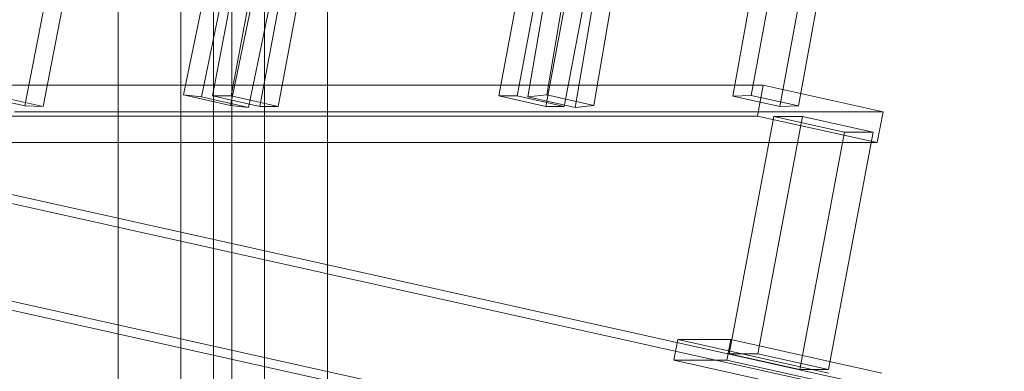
# Model space of a CAD drawing. Header units: millimetres. Extents: x -4738 to 65662, y -68080 to 6847.
# Tile 848 of 1056: x 21527 to 21904, y 1686 to 1820. Entities that reach past the tile are written whole.
import ezdxf

# ---------------------------------------------------------------- set-up
doc = ezdxf.new("R2010")
doc.units = ezdxf.units.MM
for name, color, linetype, lineweight in [('COTAS_P', 1, 'Continuous', 0), ('lateral_C02', 7, 'Continuous', 0), ('lateral_C10', 7, 'Continuous', 0)]:
    doc.layers.add(name, color=color, linetype=linetype, lineweight=lineweight)
doc.dimstyles.new('R19_100', dxfattribs={"dimtxt": 250, "dimasz": 150, "dimexe": 150, "dimexo": 80, "dimgap": 100, "dimtad": 1, "dimtih": 1, "dimtoh": 1, "dimdsep": 46, "dimcen": 0.09, "dimadec": 0, "dimazin": 0, "dimtfac": 1, "dimtdec": 4, "dimtofl": 0, "dimtmove": 0, "dimatfit": 3, "dimfxl": 1, "dimtolj": 1, "dimtzin": 0, "dimarcsym": 0})

# ---------------------------------------------------------------- blocks, each defined once
blk = doc.blocks.new('DIM_R30_4')
at = {"layer": 'COTAS_P'}
for p, q in [((15248.37, 1279.09), (24311.82, 4109.09)), ((24311.82, 4109.09), (24155.23, 4107.34)), ((24311.82, 4109.09), (24182.05, 4021.43)), ((24580.07, 3250), (24311.82, 4109.09)), ((15248.37, 1279.09), (15378.14, 1366.76)), ((15248.37, 1279.09), (15404.97, 1280.85)), ((15516.62, 420), (15248.37, 1279.09))]:
    blk.add_line(p, q, dxfattribs=at)
blk.add_text('9495 P', height=250, rotation=17.3406, dxfattribs=at).set_placement((19750.29, 2789.55))

msp = doc.modelspace()

# ---------------------------------------------------------------- linework, layer by layer
at = {"layer": 'lateral_C02'}
for p, q in [((21588.794, 1994.096), (21588.794, 1554.096)), ((21620.794, 1554.096), (21620.794, 1994.096)), ((21588.794, 1534.764), (21588.794, 1974.764)), ((21620.794, 1534.764), (21620.794, 1974.764)), ((21564.794, 1964.43), (21564.794, 25)), ((21601.294, 1964.43), (21601.294, 25)), ((21608.294, 25), (21608.294, 1964.43)), ((21644.794, 25), (21644.794, 1964.43))]:
    msp.add_line(p, q, dxfattribs=at)
at = {"layer": 'lateral_C10'}
for p, q in [((21836.072, 1989.491), (21799.799, 1790.99)), ((21806.879, 1791.239), (21843.151, 1989.74)), ((21529.109, 1787.23), (21567.622, 1985.73)), ((21536.095, 1786.98), (21574.608, 1985.481)), ((21817.835, 1786.98), (21854.108, 1985.481)), ((21824.915, 1787.23), (21861.188, 1985.73)), ((21602.327, 1852.306), (21589.746, 1791.478)), ((21596.618, 1790.665), (21609.199, 1851.492)), ((21731.865, 1851.492), (21721.525, 1790.665)), ((21728.704, 1791.478), (21739.044, 1852.306)), ((21607.782, 1787.468), (21620.363, 1848.295)), ((21614.654, 1786.654), (21627.235, 1847.482)), ((21739.561, 1786.654), (21749.901, 1847.482)), ((21746.74, 1787.468), (21757.08, 1848.295)), ((21123.686, 1838.932), (22205.858, 1598.359)), ((22221.487, 1598.359), (21139.316, 1838.932)), ((21609.705, 1837.706), (21600.921, 1791.072)), ((21607.955, 1791.072), (21616.739, 1837.706)), ((21719.115, 1837.706), (21710.331, 1791.072)), ((21717.364, 1791.072), (21726.149, 1837.706)), ((21618.957, 1787.063), (21627.741, 1833.696)), ((21625.991, 1787.063), (21634.775, 1833.696)), ((21728.367, 1787.063), (21737.151, 1833.696)), ((21735.401, 1787.063), (21744.185, 1833.696)), ((22198.476, 1559.171), (21116.304, 1799.744)), ((22214.106, 1559.171), (21131.934, 1799.744)), ((21811.508, 1795.139), (21479.371, 1795.139)), ((21809.293, 1783.383), (21811.508, 1795.139)), ((21857.32, 1784.955), (21811.508, 1795.139)), ((21529.109, 1787.23), (21511.073, 1791.239)), ((21518.058, 1790.99), (21536.095, 1786.98)), ((21589.746, 1791.478), (21596.618, 1790.665)), ((21607.782, 1787.468), (21589.746, 1791.478)), ((21596.618, 1790.665), (21614.654, 1786.654)), ((21600.921, 1791.072), (21607.955, 1791.072)), ((21618.957, 1787.063), (21600.921, 1791.072)), ((21607.955, 1791.072), (21625.991, 1787.063)), ((21710.331, 1791.072), (21717.364, 1791.072)), ((21728.367, 1787.063), (21710.331, 1791.072)), ((21717.364, 1791.072), (21735.401, 1787.063)), ((21721.525, 1790.665), (21728.704, 1791.478)), ((21739.561, 1786.654), (21721.525, 1790.665)), ((21728.704, 1791.478), (21746.74, 1787.468)), ((21799.799, 1790.99), (21806.879, 1791.239)), ((21817.835, 1786.98), (21799.799, 1790.99)), ((21806.879, 1791.239), (21824.915, 1787.23)), ((21525.183, 1784.955), (21857.32, 1784.955)), ((21536.095, 1786.98), (21529.109, 1787.23)), ((21614.654, 1786.654), (21607.782, 1787.468)), ((21625.991, 1787.063), (21618.957, 1787.063)), ((21735.401, 1787.063), (21728.367, 1787.063)), ((21746.74, 1787.468), (21739.561, 1786.654)), ((21824.915, 1787.23), (21817.835, 1786.98)), ((21857.32, 1784.955), (21855.105, 1773.199)), ((21477.157, 1783.383), (21809.293, 1783.383)), ((21815.525, 1783.257), (21798.432, 1692.516)), ((21809.293, 1783.383), (21855.105, 1773.199)), ((21809.373, 1692.516), (21826.466, 1783.257)), ((21826.466, 1783.257), (21815.525, 1783.257)), ((21815.525, 1783.257), (21842.579, 1777.243)), ((21853.52, 1777.243), (21826.466, 1783.257)), ((21825.487, 1686.501), (21842.579, 1777.243)), ((21853.52, 1777.243), (21836.428, 1686.501)), ((21842.579, 1777.243), (21853.52, 1777.243)), ((21855.105, 1773.199), (21522.969, 1773.199)), ((21778.782, 1697.883), (21777.305, 1690.046)), ((21799.101, 1697.883), (21778.782, 1697.883)), ((21778.782, 1697.883), (21836.497, 1685.053)), ((21797.624, 1690.046), (21799.101, 1697.883)), ((21856.816, 1685.053), (21799.101, 1697.883)), ((21825.487, 1686.501), (21798.432, 1692.516)), ((21798.432, 1692.516), (21809.373, 1692.516)), ((21809.373, 1692.516), (21836.428, 1686.501)), ((21835.021, 1677.215), (21777.305, 1690.046)), ((21777.305, 1690.046), (21797.624, 1690.046)), ((21797.624, 1690.046), (21855.34, 1677.215)), ((21836.428, 1686.501), (21825.487, 1686.501))]:
    msp.add_line(p, q, dxfattribs=at)

# ---------------------------------------------------------------- dimensions: what is measured, and where the dimension line sits
at = {"layer": 'COTAS_P'}
dim = msp.add_aligned_dim(p1=(15516.618, 420), p2=(24580.067, 3250), distance=900, text='<> P', dimstyle='R19_100', dxfattribs=at)
dim.commit()
dim.dimension.update_dxf_attribs({"geometry": 'DIM_R30_4', "text_midpoint": (19780.096, 2694.095)})

doc.saveas('drawing.dxf')
